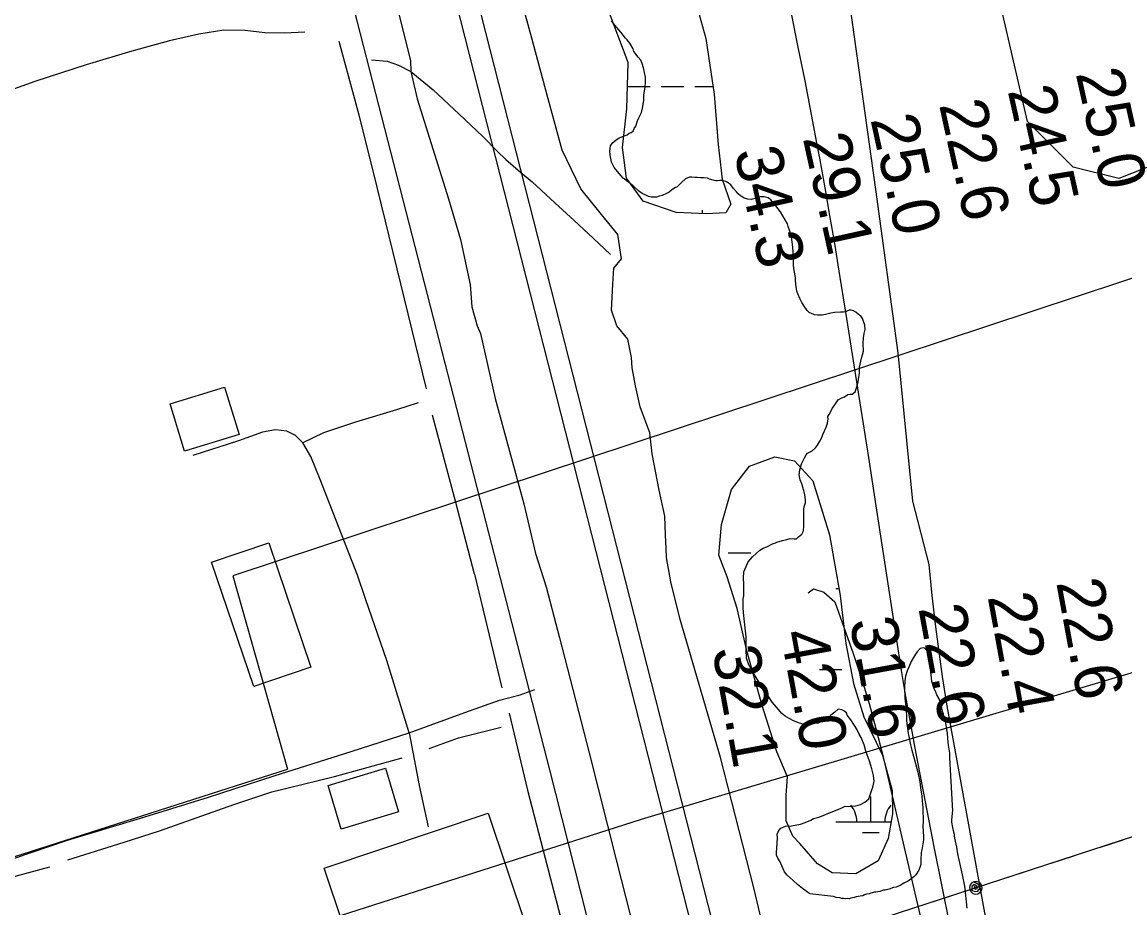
# Model space of a CAD drawing. Extents: x 3250478 to 3288318, y 788638 to 816472.
# Drawn here: x 3272527 to 3274100, y 804744 to 806008 of the extents above; entities that cross this region are included whole.
import ezdxf

# ---------------------------------------------------------------- set-up
doc = ezdxf.new("R2010")
doc.units = 0
for name, color, linetype in [('V-DTCH-CNTR', 7, 'Continuous'), ('V-LEVE-TOET', 7, 'Continuous'), ('V-RIVR-RANG', 7, 'Continuous'), ('V-ROAD-CNTR', 7, 'Continuous'), ('V-SITE-OTLN', 7, 'Continuous'), ('V-SITE-VEGE', 7, 'Continuous'), ('V-SURV-LINE', 7, 'Continuous'), ('V-TOPO-MAJR', 7, 'Continuous'), ('V-TOPO-MINR', 7, 'Continuous'), ('V-TOPO-SHOR', 7, 'Continuous'), ('V-UTIL-LINE', 7, 'Continuous'), ('V-WETL-SWMP', 7, 'Continuous')]:
    doc.layers.add(name, color=color, linetype=linetype)

msp = doc.modelspace()

# ---------------------------------------------------------------- linework, layer by layer
at = {"layer": 'V-DTCH-CNTR'}
for points in [[(3272930.2, 805993.5), (3272900.9, 805992), (3272873.1, 805992.6), (3272845.2, 805995.8), (3272814.8, 805996.4), (3272778.7, 805990.7), (3272737, 805981.2), (3272683.5, 805966.5), (3272618.4, 805947), (3272544.9, 805923.1), (3272468.1, 805895.5)], [(3273091.8, 805464.9), (3273060.6, 805454.9), (3273002.3, 805437.2), (3272956.5, 805422.1), (3272927.4, 805408)], [(3273005.1, 805219), (3272975, 805297), (3272952.1, 805355.3), (3272938.8, 805388.1), (3272927.4, 805408), (3272916.6, 805418.3), (3272904.2, 805424.6), (3272888.5, 805426.2), (3272869.7, 805423.1), (3272835.6, 805410.8), (3272770.3, 805389.7)], [(3273079, 804994), (3273047.2, 805097.1), (3273016.8, 805185.1), (3273005.1, 805219)], [(3273079, 804994), (3273093.3, 804918.8), (3273106.2, 804859.8)]]:
    msp.add_lwpolyline(points, dxfattribs=at)
at = {"layer": 'V-LEVE-TOET'}
for points in [[(3273055.9, 806052), (3273080.8, 805953.3), (3273081.2, 805937.5), (3273090.4, 805898.5), (3273135.2, 805756), (3273151.9, 805697.8), (3273166.1, 805633.7), (3273168.3, 805601.8), (3273175.8, 805574.8), (3273180.6, 805563.6), (3273201.6, 805471.1), (3273242.6, 805320.7), (3273259.1, 805249.7), (3273274.1, 805202.2), (3273293.1, 805129.5), (3273335.5, 804965.7), (3273374, 804813.1), (3273408.6, 804676.7)], [(3273609.6, 804607.9), (3273570.8, 804771.1), (3273522.9, 804958.8), (3273465.2, 805155.9), (3273451.9, 805209.4), (3273445.7, 805244.4), (3273445.3, 805258), (3273444.4, 805276.1), (3273443.3, 805303.4), (3273435.6, 805340.5), (3273425.3, 805392.1), (3273422.1, 805422.1), (3273408.4, 805459), (3273401.6, 805489), (3273397.1, 805514.8), (3273396.2, 805529.5), (3273390.6, 805555.5), (3273375.3, 805574.9), (3273367.6, 805597), (3273369.6, 805634.3), (3273370.7, 805657), (3273381.5, 805670.3), (3273376.6, 805704.8), (3273353, 805733.5), (3273323.7, 805769.9), (3273296.9, 805825.5), (3273275.6, 805903.8), (3273253.7, 805985.2), (3273235.9, 806051.1)]]:
    msp.add_lwpolyline(points, dxfattribs=at)
at = {"layer": 'V-ROAD-CNTR'}
for points in [[(3272730.6, 807084.4), (3272806.1, 806786.7), (3272965.8, 806160), (3273113.1, 805586.1), (3273279.2, 804941.5), (3273340.5, 804699.4)], [(3273025.4, 805954), (3273047.3, 805952.4), (3273063.9, 805946.5), (3273081.2, 805937.5), (3273113, 805911.3), (3273150.1, 805876.5), (3273183.9, 805844.9), (3273205, 805823.5), (3273216.6, 805812.2), (3273237.5, 805793.9), (3273254.5, 805780.2), (3273286.8, 805750.1), (3273314.2, 805724.9), (3273341.2, 805699.8), (3273365.9, 805676.6)], [(3272516.2, 804815.1), (3272591.6, 804841.2), (3272695.6, 804872.5), (3272792.9, 804902.5), (3272886.2, 804932.6), (3272997.4, 804967.9), (3273079, 804994), (3273158.4, 805023.3), (3273207.8, 805040.6), (3273237, 805048.1), (3273258, 805055.7)]]:
    msp.add_lwpolyline(points, dxfattribs=at)
at = {"layer": 'V-SITE-OTLN'}
for points in [[(3272758.7, 805395.8), (3272738, 805463.5), (3272815.6, 805487.2), (3272836.3, 805419.5)], [(3272938.7, 805088), (3272857.3, 805060.4), (3272797.2, 805237.5), (3272878.6, 805265.1)], [(3272981.9, 804856.8), (3272963.2, 804919.2), (3273045, 804943.7), (3273063.7, 804881.3)], [(3273011.6, 804640.8), (3272957.7, 804800.9), (3273191.4, 804879.5), (3273245.3, 804719.4)]]:
    msp.add_lwpolyline(points, close=True, dxfattribs=at)
at = {"layer": 'V-SITE-VEGE'}
for points in [[(3273608.5, 805737.4), (3273601.7, 805746.1), (3273594.9, 805754.5), (3273590.9, 805757.5), (3273585.1, 805758.7), (3273580.2, 805758.6), (3273574, 805756.7), (3273566.9, 805754.8), (3273562.1, 805755.2), (3273556.7, 805756.9), (3273553.5, 805759), (3273551.3, 805760.3), (3273548.1, 805762.9), (3273545.9, 805766), (3273541.3, 805770.8), (3273537.7, 805775.6), (3273532.3, 805779.5), (3273530.5, 805780.8), (3273527.4, 805781.6), (3273524.7, 805782), (3273522.1, 805782), (3273518.5, 805781.5), (3273516.3, 805781.4), (3273512.7, 805782.3), (3273507.4, 805783.9), (3273504.2, 805785.2), (3273498.5, 805785.6), (3273494.5, 805785.9), (3273489.6, 805786.3), (3273486.5, 805786.2), (3273482, 805787), (3273478.5, 805787), (3273473.2, 805784.6), (3273467.5, 805779.2), (3273464.5, 805776.1), (3273461, 805772.9), (3273457.9, 805771.5), (3273453.1, 805768.3), (3273449.6, 805765.6), (3273446, 805763.3), (3273439.9, 805760.5), (3273435.5, 805759.5), (3273431.5, 805758.1), (3273426.6, 805758.1), (3273423.9, 805758.4), (3273420.4, 805759.3), (3273416.3, 805761), (3273411, 805763.5), (3273406.5, 805767), (3273398.3, 805774.4), (3273383.9, 805785.2), (3273381.2, 805788.7), (3273371.2, 805800.5), (3273367.5, 805808), (3273365.6, 805818.6), (3273365, 805824.4), (3273366.2, 805831.5), (3273369.3, 805836), (3273373.6, 805839.7), (3273378.5, 805842.8), (3273386.8, 805846.1), (3273389.9, 805847), (3273392.5, 805849.3), (3273395.6, 805850.3), (3273398.3, 805852.5), (3273400, 805856.1), (3273402.1, 805859.3), (3273404.6, 805866.9), (3273406.3, 805871.3), (3273410.2, 805878.9), (3273411.9, 805885.2), (3273413.4, 805896.3), (3273413.7, 805903.9), (3273415.3, 805915.4), (3273416.1, 805922.5), (3273415.9, 805929.6), (3273413, 805942.9), (3273411.1, 805949.1), (3273409.3, 805953.5), (3273405.7, 805957.9), (3273403.8, 805960.5), (3273401.6, 805963.1), (3273399.3, 805966.2), (3273398.3, 805969.7), (3273393.7, 805978.1), (3273389.7, 805982.9), (3273387.4, 805985.1), (3273380.6, 805993.8), (3273372.4, 806003.4), (3273367.4, 806009.6)], [(3273568.7, 805245.3), (3273579.2, 805254.8), (3273584, 805257.5), (3273588.8, 805259.4), (3273598.1, 805264), (3273600.3, 805264.9), (3273603.4, 805265.9), (3273611.3, 805268.7), (3273617.5, 805270.1), (3273622.4, 805271.1), (3273628.1, 805270.8), (3273631.3, 805270.8), (3273634.3, 805273.5), (3273638.7, 805277.6), (3273641.3, 805282.1), (3273642, 805288.8), (3273641.7, 805304.7), (3273642, 805313.2), (3273642.4, 805316.7), (3273644.1, 805322.1), (3273644, 805326.5), (3273643.4, 805333.6), (3273642, 805339.8), (3273639.1, 805349.1), (3273636.4, 805355.2), (3273634.9, 805362.3), (3273636.1, 805369.4), (3273638.6, 805377.9), (3273642.5, 805386.4), (3273645, 805390.5), (3273647.2, 805393.2), (3273650.7, 805395), (3273653.8, 805396.4), (3273658.2, 805400.5), (3273661.2, 805404.5), (3273664.7, 805410.4), (3273666.8, 805414.4), (3273669.4, 805420.7), (3273673.6, 805430.1), (3273675.3, 805435.9), (3273676.5, 805442.1), (3273676, 805445.6), (3273677.7, 805448.3), (3273682.5, 805457.3), (3273686.8, 805463.6), (3273690.7, 805469), (3273695.9, 805472.2), (3273699.9, 805473.6), (3273704.3, 805476.8), (3273707.8, 805477.3), (3273710.9, 805477.4), (3273714.9, 805480.5), (3273717.4, 805487.7), (3273719.1, 805494.8), (3273721, 805507.7), (3273721.3, 805515.7), (3273723.8, 805528.6), (3273725.5, 805533.1), (3273726.7, 805538.5), (3273726.5, 805550), (3273726.8, 805557.5), (3273728, 805563.8), (3273729.2, 805569.6), (3273728.7, 805575.8), (3273725.4, 805585), (3273723.6, 805588.1), (3273721.8, 805589.4), (3273719.5, 805591.2), (3273715.9, 805594.2), (3273712.8, 805595.9), (3273708.8, 805597.2), (3273706.5, 805597.1), (3273702.1, 805595.3), (3273698.2, 805594.3), (3273694.2, 805594.2), (3273685.7, 805593.6), (3273680.4, 805592.7), (3273672.5, 805590.7), (3273668.1, 805589.8), (3273661.4, 805590.1), (3273656.9, 805590.5), (3273652, 805592.6), (3273649.8, 805593.4), (3273646.6, 805596.5), (3273642.1, 805602.6), (3273638.9, 805607.9), (3273636.6, 805612.7), (3273633.3, 805620.2), (3273631.9, 805624.2), (3273630.4, 805633.9), (3273629.9, 805639.2), (3273629.8, 805643.7), (3273627.8, 805653.4), (3273627.2, 805660.9), (3273627.1, 805671.6), (3273626.4, 805680.9), (3273625.4, 805691.1), (3273623.8, 805704.4), (3273619.6, 805716.3), (3273618.6, 805720.3), (3273608.5, 805737.4)], [(3273728.3, 804763), (3273726.1, 804761.6), (3273722.1, 804761.1), (3273716.5, 804760.1), (3273713.8, 804759.2), (3273709, 804758.2), (3273706.3, 804757.2), (3273703.6, 804757.6), (3273701.4, 804757.2), (3273698.3, 804758), (3273696.1, 804757.9), (3273693, 804758.8), (3273688.1, 804759.1), (3273684, 804760.8), (3273650.2, 804764.5), (3273639.9, 804772), (3273632.7, 804777.7), (3273626.8, 804783.3), (3273618.2, 804791.2), (3273614.2, 804796), (3273610.5, 804804.3), (3273608.1, 804810.1), (3273604.9, 804815.3), (3273602.6, 804819.7), (3273603, 804823.7), (3273603.3, 804829.5), (3273604, 804844.2), (3273603.9, 804849.5), (3273606, 804854.9), (3273609, 804858), (3273615.6, 804861.2), (3273624.1, 804861.4), (3273636.9, 804863.8), (3273643.9, 804866.2), (3273651.9, 804869.4), (3273655.4, 804871.7), (3273663.3, 804873.7), (3273669.5, 804876.4), (3273678.3, 804880.1), (3273694.2, 804886.2), (3273700.8, 804889.4), (3273705.7, 804889.1), (3273715.9, 804890.1), (3273722.5, 804892), (3273728.6, 804895.3), (3273734.3, 804900.2), (3273736.4, 804905.6), (3273739, 804912.8), (3273740.2, 804916.8), (3273741.9, 804925.2), (3273741.3, 804933.2), (3273738.9, 804942.9), (3273735.6, 804953.5), (3273730.4, 804968.1), (3273727.6, 804976.9), (3273723.4, 804987.5), (3273720.7, 804992.3), (3273717.9, 804998.5), (3273715.1, 805003.3), (3273708.8, 805012.5), (3273703.7, 805019.5), (3273702.4, 805022.6), (3273698.7, 805025.7), (3273696.1, 805027), (3273690.7, 805027.7), (3273685.9, 805023.7), (3273680.2, 805019.1), (3273675.4, 805015), (3273671.9, 805012.8), (3273669.3, 805011.8), (3273665.3, 805009.5), (3273662.2, 805008.1), (3273658.7, 805008.1), (3273651.6, 805006.6), (3273646.3, 805006.1), (3273640.9, 805006.4), (3273635.6, 805007.7), (3273627.1, 805011.1), (3273621.7, 805014.1), (3273615, 805017.9), (3273610.5, 805021.8), (3273602.8, 805030.6), (3273596.4, 805038), (3273590, 805048.1), (3273579.1, 805064.3), (3273572.2, 805075.3), (3273563.5, 805091.1), (3273560.2, 805100.4), (3273559.6, 805112.4), (3273559.4, 805120.8), (3273559.7, 805131), (3273556, 805161.1), (3273555.4, 805171.8), (3273555.1, 805185.1), (3273556.4, 805189.5), (3273556.1, 805206.8), (3273555.5, 805214.8), (3273556.2, 805223.7), (3273557.9, 805228.2), (3273562.6, 805238), (3273568.7, 805245.3)], [(3273859.9, 804830.9), (3273857.1, 804843.8), (3273856.8, 804847.3), (3273856.8, 804849.3), (3273855.8, 804852.4), (3273854.3, 804859.3), (3273853, 804866.5), (3273852.7, 804869.9), (3273853.7, 804878.9), (3273854.2, 804884.6), (3273853.8, 804888.1), (3273853.8, 804891), (3273849.9, 804958.3), (3273849.8, 804964.9), (3273848.7, 804973.8), (3273848.2, 804976), (3273847.1, 804986.2), (3273846.6, 804994.2), (3273845.6, 804998.2), (3273845.1, 805002.6), (3273844.6, 805004.8), (3273844.5, 805007.9), (3273843.6, 805012.3), (3273842.6, 805015), (3273841.2, 805020.7), (3273840.2, 805023.8), (3273838.8, 805029.1), (3273837.9, 805033.5), (3273834.6, 805042.8), (3273831.4, 805048.1), (3273830, 805052), (3273827.2, 805058.2), (3273824.4, 805067.5), (3273823.3, 805077.2), (3273822.8, 805079.9), (3273822.2, 805088.7), (3273822.1, 805096.7), (3273820.7, 805099.4), (3273820.2, 805102), (3273819.7, 805106), (3273819.2, 805108.7), (3273817.8, 805111.3), (3273815.1, 805114.4), (3273812.4, 805115.6), (3273807.5, 805114.2), (3273803.2, 805109.7), (3273801, 805106.1), (3273798, 805101.6), (3273795, 805095.8), (3273791.6, 805087.7), (3273789, 805082.8), (3273786.9, 805074.8), (3273785.7, 805068.5), (3273785.4, 805059.2), (3273785.7, 805043.7), (3273787.3, 805031.7), (3273788, 805018.9), (3273788.1, 805011.3), (3273790.6, 804993.2), (3273792.1, 804987), (3273794, 804976.8), (3273796, 804969.3), (3273798.3, 804960.9), (3273804.5, 804937.9), (3273807, 804924.2), (3273808, 804915.8), (3273810, 804903.8), (3273810.6, 804897.2), (3273811.7, 804887.5), (3273812, 804866.6), (3273811.7, 804862.6), (3273811.9, 804852.4), (3273812.4, 804847.1), (3273812.5, 804842.2), (3273812.1, 804838.2), (3273811.3, 804836), (3273810.1, 804827.1), (3273809.3, 804823.5), (3273808.9, 804819.5), (3273808.5, 804816.8), (3273808.7, 804806.2), (3273807.9, 804803.5), (3273805.7, 804798.1), (3273801.4, 804791.4), (3273798.8, 804788.7), (3273794.4, 804785.5), (3273790.9, 804783.2), (3273784.3, 804779.5), (3273779.1, 804776.3), (3273773.3, 804774), (3273769.8, 804773.5), (3273763.6, 804771.2), (3273757.9, 804769.7), (3273755.2, 804769.7), (3273750.4, 804767.8), (3273744.6, 804766.8), (3273742.4, 804766.8), (3273737.5, 804765.4), (3273734.9, 804764.4), (3273731.3, 804763.9), (3273728.3, 804763)], [(3273874.6, 804744), (3273871.5, 804775.6), (3273868.3, 804791.6), (3273861.5, 804821.7), (3273859.9, 804830.9)]]:
    msp.add_lwpolyline(points, dxfattribs=at)
at = {"layer": 'V-SURV-LINE'}
for points in [[(3272677.7, 807995.6), (3273542.5, 804601.6)], [(3273513.4, 804594.2), (3272648.6, 807988.2)]]:
    msp.add_lwpolyline(points, dxfattribs=at)
at = {"layer": 'V-TOPO-MAJR'}
msp.add_lwpolyline([(3273623.5, 806020), (3273633.4, 805972.2), (3273643, 805924.2), (3273652.3, 805876.3), (3273661.3, 805828.2), (3273664.4, 805811.4), (3273671.5, 805771.7), (3273678.5, 805732), (3273685.3, 805692.3), (3273691.8, 805652.5), (3273701.3, 805594.1), (3273712.3, 805525), (3273723.3, 805456), (3273734, 805386.9), (3273744.7, 805317.8), (3273774.9, 805120), (3273780.7, 805083), (3273786.9, 805046), (3273793.4, 805009.2), (3273800.2, 804972.3), (3273806.8, 804937.4), (3273817.2, 804883.2), (3273827.8, 804829), (3273838.7, 804774.9), (3273849.7, 804720.8)], dxfattribs=at)
at = {"layer": 'V-TOPO-MINR'}
for points in [[(3274145.1, 805806.3), (3274090.9, 805784.7), (3274025.9, 805801.2), (3273961, 805866.4), (3273674.9, 807105.4)], [(3273572.8, 806825), (3273583.2, 806759.3), (3273594.3, 806693.8), (3273606.7, 806628.5), (3273619.7, 806563.3), (3273635.7, 806487.4), (3273641.4, 806460.3), (3273647.2, 806433.1), (3273653.1, 806406), (3273659, 806378.9), (3273743.9, 805769.3), (3273775.9, 805536.2), (3273797, 805324.8), (3273820, 805234.4), (3273824.5, 805189.8), (3273829.8, 805145.2), (3273839.2, 805074.6), (3273840.5, 805065.5), (3273841.8, 805056.3), (3273843.3, 805047.2), (3273844.9, 805038), (3273953.9, 804436.8)], [(3273647.8, 805193.7), (3273655.7, 805199.3), (3273670.2, 805194.7), (3273686.2, 805181.1), (3273712, 805107.3), (3273723.8, 805071.8), (3273734.8, 805036.1), (3273744.7, 805000.1), (3273753.8, 804963.8), (3273789.8, 804810.1), (3273809.1, 804727)]]:
    msp.add_lwpolyline(points, dxfattribs=at)
at = {"layer": 'V-TOPO-SHOR'}
msp.add_line((3273172, 805220.3), (3273211.1, 805058.3), dxfattribs=at)
for points in [[(3272978.4, 805980.7), (3273007, 805875.5), (3273033.1, 805770.5), (3273061.5, 805655.9), (3273103, 805484.8)], [(3273172, 805220.3), (3273145.4, 805322.9), (3273112, 805447.3)], [(3273221.3, 805022.3), (3273247.9, 804912.1), (3273320.5, 804632.5)], [(3273107.3, 804971.9), (3273149.4, 804987), (3273210.1, 805002.1)], [(3272592.1, 804812.9), (3272672.2, 804838), (3272722.6, 804854.3), (3272828.7, 804892.1), (3272883.2, 804909.9), (3272972.5, 804931.7), (3273069.1, 804958.3)], [(3271994.5, 804627.7), (3272122.3, 804666.5), (3272230.9, 804699.8), (3272349.3, 804738.8), (3272501.1, 804785.5), (3272566.5, 804803)]]:
    msp.add_lwpolyline(points, dxfattribs=at)
at = {"layer": 'V-UTIL-LINE'}
for points in [[(3275172.7, 805994.3), (3272827.4, 805218.1), (3272905.2, 804942.1)], [(3276779.1, 805877.5), (3273409.8, 804870.5)], [(3267768.9, 795052), (3267595.7, 796245.4), (3267428.9, 797433.4), (3267186.1, 798668.3), (3266836.5, 800535.4), (3266601.4, 801827.2), (3266502.4, 802344.1), (3267033.5, 802517.9), (3268674.4, 803054.4), (3270333.6, 803588.9), (3271983.5, 804154), (3273734.5, 804723.4), (3276865.7, 805744)], [(3261329.4, 804224.2), (3262960.4, 803609.6), (3264254.3, 803071.4), (3264433.2, 803032), (3266138.3, 803058.9), (3266775.9, 802971.2), (3267968, 803356.6), (3269654.4, 803900.9), (3272905.2, 804942.1)], [(3273409.8, 804870.5), (3266681.5, 802716.8)], [(3274064.8, 804831.1), (3274097.1, 804841.6)], [(3273994.4, 804808.2), (3274026.8, 804818.7)], [(3273924.1, 804785.2), (3273956.4, 804795.8)], [(3273887, 804773.1), (3273884.7, 804774.9), (3273884.6, 804772.6), (3273886.9, 804771), (3273889.5, 804772.2), (3273888.6, 804775.4), (3273884.5, 804777.7), (3273881.4, 804774.8), (3273881.6, 804769.9), (3273885.6, 804767.6), (3273890, 804768.1), (3273892.6, 804772.1), (3273891.2, 804777.5), (3273884.2, 804781.7), (3273881.2, 804780), (3273879, 804777.2), (3273878, 804773.8), (3273878.5, 804770.4), (3273880.2, 804767.3), (3273882.9, 804765.1), (3273886.3, 804764.2), (3273889.8, 804764.6), (3273892.9, 804766.3), (3273895, 804769.1), (3273896, 804772.4), (3273895.6, 804775.9), (3273893.9, 804779), (3273891.1, 804781.2), (3273887.7, 804782.1), (3273884.2, 804781.7)], [(3273817.6, 804750.5), (3273849.9, 804761.1)]]:
    msp.add_lwpolyline(points, dxfattribs=at)
at = {"layer": 'V-WETL-SWMP'}
for p, q in [((3273390.4, 805916.2), (3273422.4, 805916.2)), ((3273438.4, 805916.2), (3273470.4, 805916.2)), ((3273486.4, 805916.2), (3273512.5, 805916.2)), ((3273497.1, 805734.8), (3273497.1, 805739.6)), ((3273534.1, 805250.8), (3273566.1, 805250.8)), ((3273687.4, 805200), (3273691.8, 805200)), ((3273664, 805084.6), (3273696, 805084.6)), ((3273737.3, 804867.3), (3273737.3, 804903.3)), ((3273687.3, 804867.4), (3273766.2, 804867.3)), ((3273725.3, 804851.9), (3273749.3, 804851.9))]:
    msp.add_line(p, q, dxfattribs=at)
msp.add_lwpolyline([(3273478.2, 806070.6), (3273502.2, 805984.8), (3273514.1, 805905.4), (3273519.5, 805833.5), (3273525.2, 805784), (3273537.8, 805748.2), (3273530.3, 805735.9), (3273502.6, 805734.5), (3273459.7, 805736.6), (3273412.4, 805752.7), (3273388.9, 805785.4), (3273383, 805829.2), (3273389.3, 805884.1), (3273391.2, 805950.2), (3273364.4, 806020.8)], dxfattribs=at)
msp.add_lwpolyline([(3273618.3, 804931.3), (3273603.1, 804967), (3273582.5, 805032.9), (3273560.6, 805111.1), (3273546.8, 805171.7), (3273532.4, 805216.6), (3273520.5, 805247.6), (3273524.5, 805291.5), (3273538.5, 805341.3), (3273564.4, 805374.4), (3273600.2, 805388), (3273628.6, 805382.2), (3273654.7, 805353.7), (3273678.2, 805276.7), (3273693.5, 805190), (3273701.9, 805121.7), (3273712.7, 805064.5), (3273727.4, 805017), (3273753.8, 804962.1), (3273767.9, 804912), (3273768.1, 804878.6), (3273762.1, 804843.2), (3273747.7, 804811.5), (3273716, 804793.2), (3273682, 804794.4), (3273661.5, 804807.3), (3273636.1, 804836.3), (3273626.1, 804846.5), (3273616.5, 804868.5), (3273616.7, 804905.1)], close=True, dxfattribs=at)
for centre, start, end in [((3273682.1, 804867.8), 359.2115, 40.7552), ((3273792.6, 804867.8), 139.2115, 180.7552)]:
    msp.add_arc(centre, 35.2, start, end, dxfattribs=at)

# ---------------------------------------------------------------- texts
at = {"layer": 'V-RIVR-RANG'}
for s, rotation, p in [('25.0', 282.4583, (3274029.3, 805935.1)), ('24.5', 282.4583, (3273932.3, 805910.4)), ('22.6', 282.4583, (3273834.4, 805890.4)), ('25.0', 282.4583, (3273736.5, 805869.6)), ('29.1', 282.4583, (3273640.1, 805842.7)), ('34.3', 282.4583, (3273542, 805823.2)), ('22.6', 280.4383, (3274001.6, 805208.9)), ('22.4', 280.4383, (3273903.7, 805188.7)), ('22.6', 280.4383, (3273805, 805172.1)), ('31.6', 280.4383, (3273706.7, 805153.8)), ('42.0', 280.4383, (3273608.2, 805136.5)), ('32.1', 280.4383, (3273510.9, 805112.9))]:
    msp.add_text(s, height=67, rotation=rotation, dxfattribs=at).set_placement(p)

doc.saveas('drawing.dxf')
